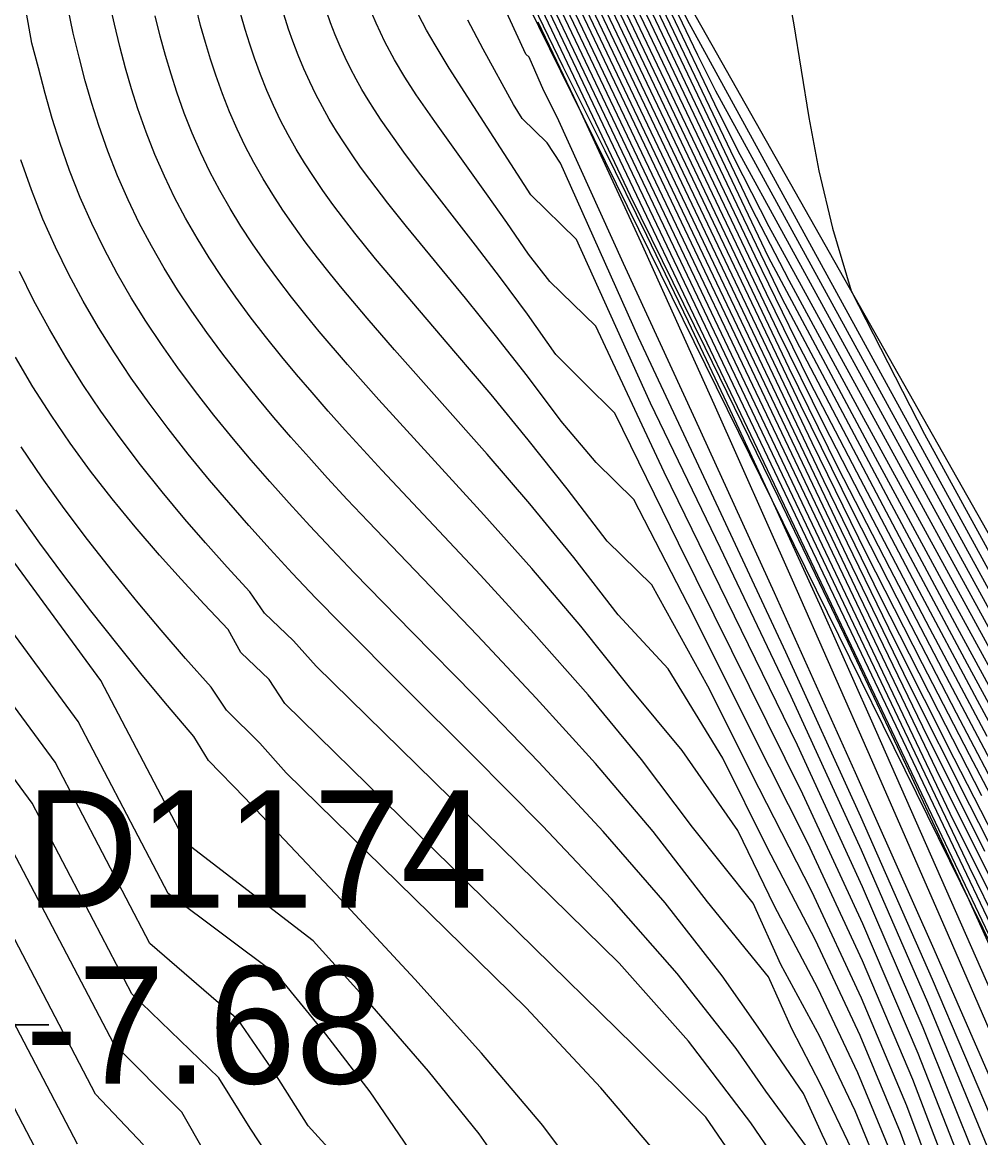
# Model space of a CAD drawing. Extents: x 2356077 to 2359823, y 225951 to 227822.
# Drawn here: x 2357566.13 to 2357586.54, y 226640.33 to 226664.1 of the extents above; entities that cross this region are included whole.
import ezdxf

# ---------------------------------------------------------------- set-up
doc = ezdxf.new("R2010")
doc.units = 0
for name, color, linetype in [('DTM Contours Major', 7, 'Continuous'), ('DTM Contours Minor', 7, 'Continuous'), ('Exist DTM Breakline', 7, 'Continuous'), ('Exist DTM Breakline Underwater', 7, 'Continuous'), ('Exist DTM Drainline', 7, 'Continuous'), ('Exist DTM Drainline Cogo Elevation', 7, 'Continuous'), ('Exist DTM Drainline Cogo Number', 7, 'Continuous'), ('Exist DTM Drainline Cogo Point CELL', 7, 'Continuous')]:
    doc.layers.add(name, color=color, linetype=linetype)

msp = doc.modelspace()

# ---------------------------------------------------------------- linework, layer by layer
at = {"layer": 'DTM Contours Major'}
for points in [[(2357587.283, 226646.619), (2357586.301, 226648.49), (2357585.3, 226650.431), (2357584.11, 226652.772), (2357582.954, 226655.134), (2357578.136, 226665.253), (2357577.353, 226666.681), (2357574.206, 226672.352), (2357573.453, 226673.768), (2357572.784, 226675.155), (2357572.188, 226676.498), (2357571.625, 226677.733), (2357569.683, 226681.769), (2357570.56, 226683.59), (2357570.701, 226684.159), (2357570.852, 226684.584), (2357571.419, 226687.224), (2357571.53, 226687.769), (2357572.697, 226693.772)], [(2357586.95, 226645.461), (2357585.602, 226648.17), (2357584.201, 226651.086), (2357577.555, 226665.045), (2357577.038, 226666.028), (2357575.018, 226669.669), (2357574.595, 226670.494), (2357571.813, 226676.267), (2357570.977, 226678.023), (2357570.067, 226680.064), (2357569.103, 226682.063), (2357569.221, 226682.38), (2357569.676, 226683.325), (2357569.902, 226683.942), (2357569.923, 226684.496), (2357569.956, 226684.675), (2357570.171, 226685.677), (2357570.257, 226686.291), (2357570.336, 226686.518), (2357571.45, 226692.245)], [(2357573.853, 226690.145), (2357573.004, 226685.691), (2357573.044, 226685.669), (2357572.946, 226685.556), (2357572.745, 226684.956), (2357572.544, 226684.327), (2357571.988, 226683.417), (2357570.899, 226681.156), (2357570.924, 226680.996), (2357571.07, 226680.693), (2357571.196, 226680.511), (2357571.364, 226680.15), (2357572.862, 226677.443), (2357573.901, 226675.343), (2357579.358, 226665.508), (2357579.653, 226664.923), (2357580.875, 226662.356), (2357581.37, 226661.361), (2357589.151, 226647.152)], [(2357587.673, 226647.814), (2357586.262, 226650.418), (2357584.884, 226653.001), (2357583.549, 226655.533), (2357582.612, 226657.322), (2357581.738, 226659.114), (2357579.484, 226663.85), (2357578.74, 226665.401), (2357573.45, 226674.935), (2357572.717, 226676.37), (2357570.624, 226680.714), (2357570.292, 226681.466), (2357571.203, 226683.356), (2357571.432, 226684.106), (2357571.634, 226684.553), (2357571.889, 226685.152), (2357572.769, 226689.257)], [(2357567.808, 226650.075), (2357565.133, 226653.713), (2357564.539, 226654.478), (2357564.031, 226655.26), (2357563.552, 226656.051), (2357563.104, 226656.852), (2357562.686, 226657.665), (2357562.299, 226658.492), (2357561.945, 226659.336), (2357561.675, 226660.05), (2357561.428, 226660.777), (2357561.203, 226661.519), (2357561, 226662.277), (2357560.792, 226662.962), (2357560.658, 226663.845), (2357560.441, 226665.159)], [(2357586.859, 226644.153), (2357586.26, 226645.469), (2357585.077, 226648.016), (2357583.718, 226650.885), (2357582.234, 226653.971), (2357580.678, 226657.166), (2357579.088, 226660.396), (2357577.137, 226664.494)], [(2357585.789, 226637.849), (2357584.837, 226640.441), (2357583.973, 226642.511), (2357583.022, 226644.544), (2357581.994, 226646.514), (2357581.05, 226648.419), (2357579.888, 226650.321), (2357578.82, 226651.473), (2357577.875, 226652.697), (2357576.94, 226653.836), (2357576.033, 226654.892), (2357574.062, 226657.117), (2357573.476, 226657.792), (2357572.943, 226658.425), (2357572.695, 226658.729), (2357572.419, 226659.078), (2357572.159, 226659.42), (2357571.914, 226659.757), (2357571.683, 226660.092), (2357571.466, 226660.426), (2357571.262, 226660.761), (2357571.066, 226661.107), (2357570.882, 226661.459), (2357570.71, 226661.818), (2357570.548, 226662.189), (2357570.395, 226662.571), (2357570.252, 226662.968), (2357570.14, 226663.31), (2357570.033, 226663.664), (2357569.931, 226664.031), (2357569.833, 226664.412)], [(2357586.677, 226640.149), (2357585.415, 226643.215), (2357584.002, 226646.459), (2357582.508, 226649.733), (2357580.999, 226652.89), (2357579.514, 226655.985), (2357577.937, 226659.467), (2357576.959, 226660.424), (2357575.746, 226662.306), (2357575.222, 226663.122), (2357574.923, 226663.613), (2357574.743, 226663.93), (2357574.572, 226664.253)], [(2357583.013, 226639.904), (2357581.969, 226641.327), (2357581.338, 226642.233), (2357580.078, 226643.833), (2357578.683, 226645.419), (2357577.211, 226646.974), (2357575.72, 226648.481), (2357574.27, 226649.922), (2357572.92, 226651.28), (2357572.387, 226651.828), (2357571.879, 226652.361), (2357571.412, 226652.872), (2357570.959, 226653.373), (2357570.53, 226653.863), (2357570.122, 226654.343), (2357569.667, 226654.896), (2357569.239, 226655.44), (2357568.835, 226655.979), (2357568.454, 226656.515), (2357568.095, 226657.052), (2357567.757, 226657.594), (2357567.432, 226658.152), (2357567.127, 226658.721), (2357566.841, 226659.305), (2357566.574, 226659.905), (2357566.327, 226660.525), (2357566.099, 226661.169)], [(2357576.756, 226639.138), (2357575.863, 226640.412), (2357574.783, 226641.752), (2357573.581, 226643.132), (2357572.326, 226644.525), (2357569.623, 226646.607), (2357567.808, 226650.075)], [(2357568.715, 226640.183), (2357567.694, 226641.263), (2357565.365, 226645.714)]]:
    msp.add_lwpolyline(points, dxfattribs=at)
at = {"layer": 'DTM Contours Minor'}
for points in [[(2357587.084, 226645.9), (2357586.311, 226647.416), (2357585.013, 226650.004), (2357583.697, 226652.715), (2357577.788, 226665.126), (2357577.168, 226666.281), (2357574.658, 226670.805), (2357574.106, 226671.87), (2357572.483, 226675.237), (2357571.668, 226676.954), (2357570.995, 226678.498), (2357569.336, 226681.941), (2357569.49, 226682.31), (2357570.197, 226683.778), (2357570.239, 226684.289), (2357570.698, 226686.425), (2357572.321, 226694.772)], [(2357586.831, 226646.748), (2357585.979, 226648.413), (2357584.714, 226650.926), (2357583.448, 226653.524), (2357577.903, 226665.172), (2357577.23, 226666.414), (2357574.505, 226671.325), (2357573.881, 226672.517), (2357572.35, 226675.694), (2357571.68, 226677.222), (2357570.987, 226678.696), (2357569.45, 226681.886), (2357569.626, 226682.279), (2357570.188, 226683.447), (2357570.37, 226683.911), (2357570.44, 226684.374), (2357570.938, 226686.687), (2357572.443, 226694.422)], [(2357586.634, 226646.433), (2357585.309, 226649.087), (2357583.946, 226651.908), (2357577.676, 226665.076), (2357577.106, 226666.149), (2357574.82, 226670.269), (2357574.338, 226671.207), (2357571.746, 226676.586), (2357571.052, 226678.2), (2357569.226, 226681.989), (2357569.353, 226682.34), (2357569.985, 226683.653), (2357570.057, 226684.136), (2357570.116, 226684.567), (2357570.367, 226685.739), (2357570.429, 226686.321), (2357570.537, 226686.57), (2357571.944, 226693.81)], [(2357587.252, 226644.505), (2357585.895, 226647.242), (2357577.446, 226664.989), (2357576.975, 226665.897), (2357575.151, 226669.185), (2357574.803, 226669.882), (2357570.926, 226677.927), (2357570.014, 226679.992), (2357568.991, 226682.116), (2357569.085, 226682.412), (2357569.665, 226683.616), (2357569.734, 226684.166), (2357569.754, 226684.59), (2357569.925, 226685.386), (2357569.997, 226685.913), (2357570.07, 226686.125), (2357571.044, 226691.138)], [(2357587.54, 226643.568), (2357586.306, 226646.093), (2357577.334, 226664.937), (2357576.91, 226665.769), (2357575.736, 226667.886), (2357575.202, 226668.807), (2357575.013, 226669.264), (2357570.888, 226677.825), (2357569.964, 226679.916), (2357568.879, 226682.168), (2357568.949, 226682.443), (2357569.419, 226683.418), (2357569.566, 226683.865), (2357569.578, 226684.317), (2357569.603, 226684.738), (2357569.638, 226684.903), (2357569.695, 226685.383), (2357569.817, 226685.801), (2357570.662, 226690.147)], [(2357573.528, 226690.225), (2357572.514, 226685.503), (2357572.211, 226684.81), (2357571.904, 226684.172), (2357571.754, 226683.7), (2357571.367, 226682.755), (2357570.66, 226681.288), (2357570.803, 226680.885), (2357571.388, 226679.672), (2357571.735, 226679.072), (2357572.088, 226678.357), (2357572.99, 226676.497), (2357579.108, 226665.47), (2357579.581, 226664.503), (2357581.661, 226660.134), (2357582.46, 226658.604), (2357584.001, 226655.744), (2357589.067, 226646.485)], [(2357573.272, 226689.886), (2357572.306, 226685.385), (2357572.019, 226684.724), (2357571.736, 226684.136), (2357571.621, 226683.627), (2357571.203, 226682.729), (2357570.538, 226681.348), (2357570.743, 226680.829), (2357571.782, 226678.673), (2357572.484, 226677.391), (2357573.142, 226675.979), (2357578.984, 226665.449), (2357579.547, 226664.288), (2357582.016, 226659.102), (2357584.298, 226654.829), (2357585.841, 226651.968), (2357587.466, 226649)], [(2357587.562, 226648.415), (2357586.05, 226651.192), (2357584.592, 226653.915), (2357582.315, 226658.215), (2357581.496, 226659.909), (2357579.515, 226664.071), (2357578.861, 226665.426), (2357573.296, 226675.458), (2357572.598, 226676.876), (2357571.962, 226678.12), (2357570.683, 226680.772), (2357570.415, 226681.407), (2357571.403, 226683.459), (2357571.576, 226684.118), (2357571.826, 226684.638), (2357572.097, 226685.268), (2357573.019, 226689.566)], [(2357586.57, 226647.613), (2357585.642, 226649.419), (2357584.412, 226651.85), (2357583.2, 226654.33), (2357578.018, 226665.214), (2357577.291, 226666.548), (2357574.355, 226671.839), (2357573.663, 226673.151), (2357572.954, 226674.622), (2357572.226, 226676.155), (2357571.67, 226677.46), (2357569.564, 226681.829), (2357570.166, 226683.086), (2357570.373, 226683.516), (2357570.535, 226684.037), (2357570.645, 226684.476), (2357571.178, 226686.955), (2357571.494, 226688.564)], [(2357573.682, 226688.606), (2357573.349, 226686.862), (2357573.44, 226686.506), (2357574.125, 226686.126), (2357574.125, 226685.791), (2357574.61, 226685.449), (2357575.077, 226685.19), (2357574.109, 226683.94), (2357574.104, 226683.299), (2357574.109, 226682.609), (2357574.048, 226682.138), (2357574.182, 226681.074), (2357574.267, 226680.226), (2357574.492, 226678.738), (2357574.815, 226677.151), (2357575.22, 226675.513), (2357575.692, 226673.872), (2357576.216, 226672.275), (2357576.774, 226670.769), (2357577.246, 226669.803), (2357579.284, 226666.128), (2357579.804, 226665.178), (2357580.292, 226664.151), (2357589.096, 226648.072)], [(2357587.823, 226642.63), (2357584.959, 226648.636), (2357577.213, 226664.905), (2357576.841, 226665.65), (2357575.834, 226667.466), (2357575.388, 226668.258), (2357575.227, 226668.64), (2357570.865, 226677.692), (2357569.918, 226679.829), (2357568.769, 226682.215), (2357568.814, 226682.476), (2357569.328, 226683.544), (2357569.414, 226683.962), (2357569.428, 226684.355), (2357569.455, 226684.744), (2357569.493, 226685.121), (2357569.535, 226685.362), (2357569.584, 226685.581), (2357570.099, 226688.231)], [(2357586.887, 226648.115), (2357585.746, 226650.276), (2357584.606, 226652.468), (2357583.508, 226654.607), (2357582.465, 226656.731), (2357578.376, 226665.32), (2357573.907, 226673.379), (2357573.098, 226674.871), (2357572.577, 226676.044), (2357572.06, 226677.193), (2357570.448, 226680.538), (2357569.926, 226681.646), (2357570.959, 226683.792), (2357571.062, 226684.307), (2357571.266, 226684.808), (2357571.901, 226687.763), (2357572.025, 226688.359)], [(2357587.793, 226647.205), (2357586.473, 226649.645), (2357585.174, 226652.088), (2357583.903, 226654.512), (2357582.91, 226656.423), (2357581.98, 226658.32), (2357578.619, 226665.375), (2357573.604, 226674.414), (2357572.84, 226675.869), (2357572.321, 226677.012), (2357570.565, 226680.656), (2357570.17, 226681.526), (2357571.02, 226683.29), (2357571.28, 226684.006), (2357571.443, 226684.469), (2357571.681, 226685.037), (2357572.384, 226688.304)], [(2357587.088, 226647.362), (2357586.026, 226649.379), (2357584.954, 226651.448), (2357583.809, 226653.692), (2357582.709, 226655.934), (2357578.255, 226665.288), (2357576.572, 226668.332), (2357574.057, 226672.865), (2357573.257, 226674.355), (2357572.66, 226675.625), (2357572.147, 226676.831), (2357570.39, 226680.477), (2357569.804, 226681.707), (2357570.752, 226683.676), (2357570.876, 226684.234), (2357571.059, 226684.695), (2357571.66, 226687.494), (2357571.777, 226688.064)], [(2357586.681, 226648.877), (2357585.462, 226651.179), (2357584.256, 226653.49), (2357583.208, 226655.518), (2357582.223, 226657.526), (2357578.498, 226665.348), (2357573.756, 226673.895), (2357572.967, 226675.37), (2357572.496, 226676.462), (2357570.506, 226680.597), (2357570.048, 226681.586), (2357570.844, 226683.239), (2357571.126, 226683.904), (2357571.252, 226684.387), (2357571.474, 226684.922), (2357572.143, 226688.033)], [(2357573.266, 226688.149), (2357572.723, 226685.623), (2357572.401, 226684.891), (2357571.778, 226683.597), (2357571.569, 226682.861), (2357570.781, 226681.225), (2357570.864, 226680.94), (2357571.273, 226680.091), (2357571.537, 226679.654), (2357571.748, 226679.213), (2357572.859, 226676.978), (2357579.234, 226665.487), (2357579.617, 226664.713), (2357581.293, 226661.192), (2357582.03, 226659.746), (2357589.093, 226646.849)], [(2357587.22, 226643.603), (2357576.931, 226665.213), (2357576.685, 226665.687), (2357575.878, 226667.142), (2357575.57, 226667.714), (2357575.454, 226667.988), (2357570.853, 226677.536), (2357569.874, 226679.74), (2357568.66, 226682.259), (2357568.678, 226682.508), (2357569.093, 226683.37), (2357569.166, 226683.593), (2357569.307, 226684.249), (2357569.371, 226684.928), (2357569.414, 226685.258), (2357569.521, 226685.924), (2357569.65, 226686.593), (2357569.944, 226687.957)], [(2357587.203, 226642.446), (2357584.194, 226649.271), (2357583.149, 226651.613), (2357582.104, 226653.914), (2357581.209, 226655.841), (2357580.321, 226657.717), (2357579.434, 226659.552), (2357578.546, 226661.359), (2357577.653, 226663.151), (2357576.508, 226665.519)], [(2357566.831, 226648.331), (2357563.853, 226652.381), (2357563.266, 226653.305), (2357562.713, 226654.165), (2357562.186, 226655.03), (2357561.687, 226655.901), (2357561.217, 226656.777), (2357560.778, 226657.657), (2357560.373, 226658.541), (2357560.063, 226659.278), (2357559.777, 226660.018), (2357559.515, 226660.761), (2357559.277, 226661.509), (2357559.061, 226662.262), (2357558.868, 226663.021), (2357558.657, 226663.979), (2357558.475, 226664.94)], [(2357579.69, 226665.13), (2357580.514, 226663.4), (2357580.895, 226662.637), (2357587.071, 226651.36)], [(2357582.386, 226664.993), (2357582.556, 226664.085), (2357582.882, 226662.066), (2357583.098, 226660.935), (2357583.389, 226659.708), (2357583.786, 226658.375), (2357585.349, 226655.324), (2357593.993, 226639.54)], [(2357567.32, 226649.203), (2357564.493, 226653.047), (2357563.901, 226653.892), (2357563.37, 226654.71), (2357562.867, 226655.536), (2357562.392, 226656.37), (2357561.948, 226657.214), (2357561.535, 226658.067), (2357561.155, 226658.932), (2357560.866, 226659.658), (2357560.6, 226660.393), (2357560.356, 226661.137), (2357560.136, 226661.892), (2357559.937, 226662.658), (2357559.761, 226663.436), (2357559.545, 226664.571)], [(2357584.547, 226639.267), (2357583.868, 226640.903), (2357583.114, 226642.489), (2357582.285, 226644.026), (2357581.695, 226645.326), (2357580.406, 226646.946), (2357579.316, 226648.387), (2357578.18, 226649.765), (2357577.027, 226651.076), (2357575.891, 226652.316), (2357573.788, 226654.558), (2357573.009, 226655.41), (2357572.648, 226655.815), (2357572.303, 226656.209), (2357571.975, 226656.593), (2357571.663, 226656.968), (2357571.315, 226657.399), (2357570.987, 226657.823), (2357570.678, 226658.242), (2357570.387, 226658.658), (2357570.113, 226659.075), (2357569.855, 226659.494), (2357569.609, 226659.925), (2357569.377, 226660.365), (2357569.16, 226660.815), (2357568.957, 226661.278), (2357568.768, 226661.757), (2357568.593, 226662.253), (2357568.456, 226662.68), (2357568.328, 226663.122), (2357568.208, 226663.58), (2357568.094, 226664.055), (2357567.986, 226664.548)], [(2357586.043, 226639.092), (2357585.095, 226641.571), (2357584.025, 226644.098), (2357582.862, 226646.61), (2357581.635, 226649.043), (2357580.421, 226651.479), (2357579.155, 226653.933), (2357578.355, 226654.716), (2357577.606, 226655.601), (2357576.89, 226656.556), (2357576.208, 226657.427), (2357575.569, 226658.217), (2357574.314, 226659.749), (2357573.919, 226660.243), (2357573.531, 226660.749), (2357573.338, 226661.012), (2357573.156, 226661.27), (2357572.985, 226661.525), (2357572.823, 226661.779), (2357572.67, 226662.033), (2357572.523, 226662.294), (2357572.385, 226662.559), (2357572.253, 226662.83), (2357572.129, 226663.108), (2357572.01, 226663.396), (2357571.896, 226663.695), (2357571.805, 226663.952), (2357571.63, 226664.496)], [(2357586.258, 226639.449), (2357585.211, 226642.124), (2357584.031, 226644.887), (2357582.758, 226647.65), (2357580.11, 226652.999), (2357578.754, 226655.772), (2357578.102, 226656.411), (2357577.495, 226657.02), (2357576.889, 226657.875), (2357576.317, 226658.65), (2357575.784, 226659.35), (2357574.573, 226660.912), (2357574.259, 226661.328), (2357573.928, 226661.788), (2357573.776, 226662.01), (2357573.632, 226662.229), (2357573.496, 226662.446), (2357573.367, 226662.663), (2357573.242, 226662.887), (2357573.124, 226663.113), (2357573.011, 226663.345), (2357572.903, 226663.583), (2357572.799, 226663.83), (2357572.699, 226664.086), (2357572.537, 226664.537)], [(2357586.469, 226639.801), (2357585.317, 226642.673), (2357584.022, 226645.675), (2357582.638, 226648.692), (2357579.804, 226654.509), (2357578.345, 226657.62), (2357577.369, 226658.576), (2357576.914, 226659.155), (2357576.449, 226659.833), (2357576.019, 226660.443), (2357574.915, 226661.982), (2357574.521, 226662.553), (2357574.279, 226662.93), (2357574.06, 226663.3), (2357573.856, 226663.681), (2357573.667, 226664.078), (2357573.487, 226664.502)], [(2357587.068, 226640.859), (2357585.552, 226644.34), (2357583.878, 226648.106), (2357582.149, 226651.941), (2357580.468, 226655.629), (2357578.937, 226658.956), (2357577.524, 226662.078), (2357577.241, 226662.634), (2357576.925, 226663.352), (2357576.859, 226663.418), (2357576.324, 226664.581)], [(2357583.703, 226639.262), (2357583.163, 226640.398), (2357582.771, 226641.271), (2357581.803, 226642.689), (2357581.037, 226643.783), (2357579.82, 226645.335), (2357578.504, 226646.856), (2357577.136, 226648.333), (2357575.764, 226649.753), (2357574.437, 226651.102), (2357573.202, 226652.368), (2357572.717, 226652.877), (2357572.257, 226653.371), (2357571.819, 226653.85), (2357571.403, 226654.316), (2357571.008, 226654.771), (2357570.632, 226655.216), (2357570.213, 226655.729), (2357569.819, 226656.234), (2357569.447, 226656.733), (2357569.096, 226657.23), (2357568.766, 226657.727), (2357568.454, 226658.228), (2357568.156, 226658.745), (2357567.875, 226659.271), (2357567.612, 226659.811), (2357567.367, 226660.366), (2357567.14, 226660.939), (2357566.93, 226661.534), (2357566.768, 226662.047), (2357566.617, 226662.577), (2357566.477, 226663.127), (2357566.335, 226663.654), (2357566.226, 226664.289)], [(2357583.799, 226640.08), (2357583.136, 226641.459), (2357582.523, 226642.653), (2357582.025, 226643.763), (2357580.724, 226645.358), (2357579.567, 226646.855), (2357578.339, 226648.305), (2357577.079, 226649.7), (2357575.825, 226651.029), (2357573.495, 226653.46), (2357573.053, 226653.931), (2357572.633, 226654.387), (2357572.233, 226654.83), (2357571.853, 226655.26), (2357571.491, 226655.68), (2357571.147, 226656.09), (2357570.764, 226656.563), (2357570.402, 226657.027), (2357570.062, 226657.486), (2357569.741, 226657.943), (2357569.439, 226658.4), (2357569.154, 226658.861), (2357568.881, 226659.335), (2357568.625, 226659.819), (2357568.386, 226660.314), (2357568.162, 226660.823), (2357567.954, 226661.349), (2357567.761, 226661.895), (2357567.612, 226662.365), (2357567.473, 226662.851), (2357567.343, 226663.355), (2357567.218, 226663.867), (2357567.106, 226664.42)], [(2357584.696, 226639.861), (2357583.927, 226641.711), (2357583.076, 226643.516), (2357582.148, 226645.265), (2357581.37, 226646.878), (2357580.183, 226648.585), (2357579.067, 226649.928), (2357578.024, 226651.232), (2357576.981, 226652.458), (2357575.959, 226653.606), (2357573.725, 226656.055), (2357573.061, 226656.804), (2357572.458, 226657.509), (2357572.179, 226657.848), (2357571.867, 226658.239), (2357571.573, 226658.622), (2357571.295, 226658.999), (2357571.035, 226659.375), (2357570.789, 226659.75), (2357570.558, 226660.127), (2357570.337, 226660.516), (2357570.13, 226660.911), (2357569.935, 226661.317), (2357569.753, 226661.733), (2357569.583, 226662.164), (2357569.423, 226662.61), (2357569.3, 226662.994), (2357569.182, 226663.392), (2357569.071, 226663.804), (2357568.965, 226664.232)], [(2357585.824, 226638.73), (2357584.971, 226641.01), (2357584.006, 226643.307), (2357582.95, 226645.575), (2357581.823, 226647.773), (2357580.734, 226649.952), (2357579.537, 226652.111), (2357578.586, 226653.043), (2357577.734, 226654.156), (2357576.908, 226655.204), (2357576.115, 226656.168), (2357575.366, 226657.05), (2357574.141, 226658.479), (2357573.655, 226659.06), (2357573.213, 226659.607), (2357572.973, 226659.916), (2357572.747, 226660.217), (2357572.534, 226660.514), (2357572.333, 226660.809), (2357572.144, 226661.102), (2357571.966, 226661.396), (2357571.795, 226661.699), (2357571.634, 226662.007), (2357571.483, 226662.323), (2357571.34, 226662.647), (2357571.205, 226662.982), (2357571.078, 226663.33), (2357570.977, 226663.629), (2357570.88, 226663.94), (2357570.786, 226664.262)], [(2357566.343, 226647.459), (2357563.212, 226651.715), (2357562.627, 226652.719), (2357562.042, 226653.629), (2357561.483, 226654.54), (2357560.954, 226655.449), (2357560.456, 226656.356), (2357559.991, 226657.261), (2357559.561, 226658.16), (2357559.232, 226658.903), (2357558.929, 226659.643), (2357558.65, 226660.38), (2357558.394, 226661.114), (2357558.162, 226661.848), (2357557.953, 226662.579), (2357557.753, 226663.357), (2357557.575, 226664.133)], [(2357586.892, 226640.463), (2357585.519, 226643.703), (2357583.992, 226647.166), (2357582.394, 226650.679), (2357580.807, 226654.063), (2357579.258, 226657.383), (2357577.595, 226661.092), (2357577.31, 226661.528), (2357576.779, 226662.048), (2357576.596, 226662.348), (2357575.948, 226663.522), (2357575.619, 226664.144)], [(2357588.592, 226638.343), (2357585.859, 226644.642), (2357584.227, 226648.374), (2357582.536, 226652.213), (2357580.869, 226655.958), (2357579.311, 226659.407), (2357577.947, 226662.359), (2357577.518, 226663.265), (2357577.116, 226664.099)], [(2357582.148, 226639.908), (2357581.65, 226640.652), (2357580.321, 226642.392), (2357578.845, 226644.051), (2357572.388, 226650.378), (2357571.908, 226650.916), (2357571.29, 226651.51), (2357570.979, 226651.961), (2357570.494, 226652.488), (2357570.034, 226653.004), (2357569.597, 226653.509), (2357569.11, 226654.093), (2357568.651, 226654.669), (2357568.218, 226655.241), (2357567.809, 226655.811), (2357567.424, 226656.383), (2357567.06, 226656.96), (2357566.71, 226657.556), (2357566.381, 226658.165), (2357566.073, 226658.79)], [(2357582.173, 226638.603), (2357580.691, 226640.767), (2357579.156, 226642.299), (2357571.725, 226649.581), (2357571.389, 226650.098), (2357570.786, 226650.667), (2357570.52, 226651.163), (2357570.004, 226651.702), (2357569.515, 226652.229), (2357569.052, 226652.747), (2357568.535, 226653.348), (2357568.048, 226653.943), (2357567.589, 226654.535), (2357567.156, 226655.128), (2357566.747, 226655.726), (2357566.36, 226656.331), (2357565.988, 226656.959)], [(2357579.886, 226639.71), (2357578.455, 226641.395), (2357576.863, 226643.097), (2357571.755, 226648.105), (2357571.191, 226648.735), (2357570.485, 226649.438), (2357570.158, 226649.934), (2357569.612, 226650.545), (2357569.092, 226651.143), (2357568.598, 226651.729), (2357568.045, 226652.407), (2357567.521, 226653.074), (2357567.025, 226653.735), (2357566.556, 226654.394), (2357566.111, 226655.054)], [(2357578.321, 226639.124), (2357577.216, 226640.594), (2357575.913, 226642.136), (2357574.494, 226643.71), (2357573.039, 226645.279), (2357570.875, 226647.577), (2357570.098, 226648.372), (2357569.789, 226648.881), (2357569.227, 226649.542), (2357568.689, 226650.189), (2357568.172, 226650.824), (2357567.591, 226651.558), (2357567.036, 226652.281), (2357566.508, 226652.996), (2357566.004, 226653.707)], [(2357574.361, 226640.099), (2357573.538, 226641.307), (2357572.594, 226642.539), (2357571.581, 226643.779), (2357569.237, 226645.538), (2357567.32, 226649.203)], [(2357573.135, 226639.576), (2357572.22, 226640.586), (2357571.51, 226641.708), (2357570.731, 226642.842), (2357568.851, 226644.469), (2357566.831, 226648.331)], [(2357571.547, 226639.686), (2357570.986, 226640.534), (2357570.32, 226641.61), (2357568.466, 226643.4), (2357566.343, 226647.459)], [(2357570.018, 226640.018), (2357569.529, 226640.878), (2357568.08, 226642.331), (2357565.854, 226646.587)], [(2357567.308, 226640.194), (2357564.877, 226644.842)], [(2357566.923, 226639.125), (2357564.388, 226643.97)]]:
    msp.add_lwpolyline(points, dxfattribs=at)
at = {"layer": 'Exist DTM Breakline'}
msp.add_lwpolyline([(2357677.671, 226516.083), (2357594.654, 226639.164), (2357570.955, 226681.056)], dxfattribs=at)
at = {"layer": 'Exist DTM Breakline Underwater'}
msp.add_lwpolyline([(2357673.929, 226512.255), (2357589.669, 226638.544), (2357567.907, 226682.757), (2357572.328, 226695.394), (2357571.596, 226704.314), (2357587.31, 226731.137), (2357591.456, 226734.989), (2357599.673, 226759.537)], dxfattribs=at)
at = {"layer": 'Exist DTM Drainline'}
msp.add_spline([(2357699.586, 226858.192), (2357670.366, 226820.782), (2357623.327, 226796.892), (2357587.218, 226772.268), (2357568.803, 226744.252), (2357555.19, 226717.62), (2357555.017, 226695.126), (2357553.473, 226672.759), (2357563.697, 226642.736), (2357576.526, 226627.993), (2357663.798, 226499.169), (2357732.721, 226415.647), (2357803.211, 226342.215), (2357874.586, 226264.309)], degree=3, dxfattribs=at)
at = {"layer": 'Exist DTM Drainline Cogo Point CELL'}
msp.add_lwpolyline([(2357563.697, 226645.736), (2357563.697, 226639.736), (2357563.697, 226642.736), (2357566.697, 226642.736), (2357560.697, 226642.736)], dxfattribs=at)

# ---------------------------------------------------------------- texts
at = {"layer": 'Exist DTM Drainline Cogo Elevation'}
msp.add_text('-7.68', height=2.5, dxfattribs=at).set_placement((2357566.197, 226641.486))
at = {"layer": 'Exist DTM Drainline Cogo Number'}
msp.add_text('D1174', height=2.5, dxfattribs=at).set_placement((2357566.197, 226645.236))

doc.saveas('drawing.dxf')
